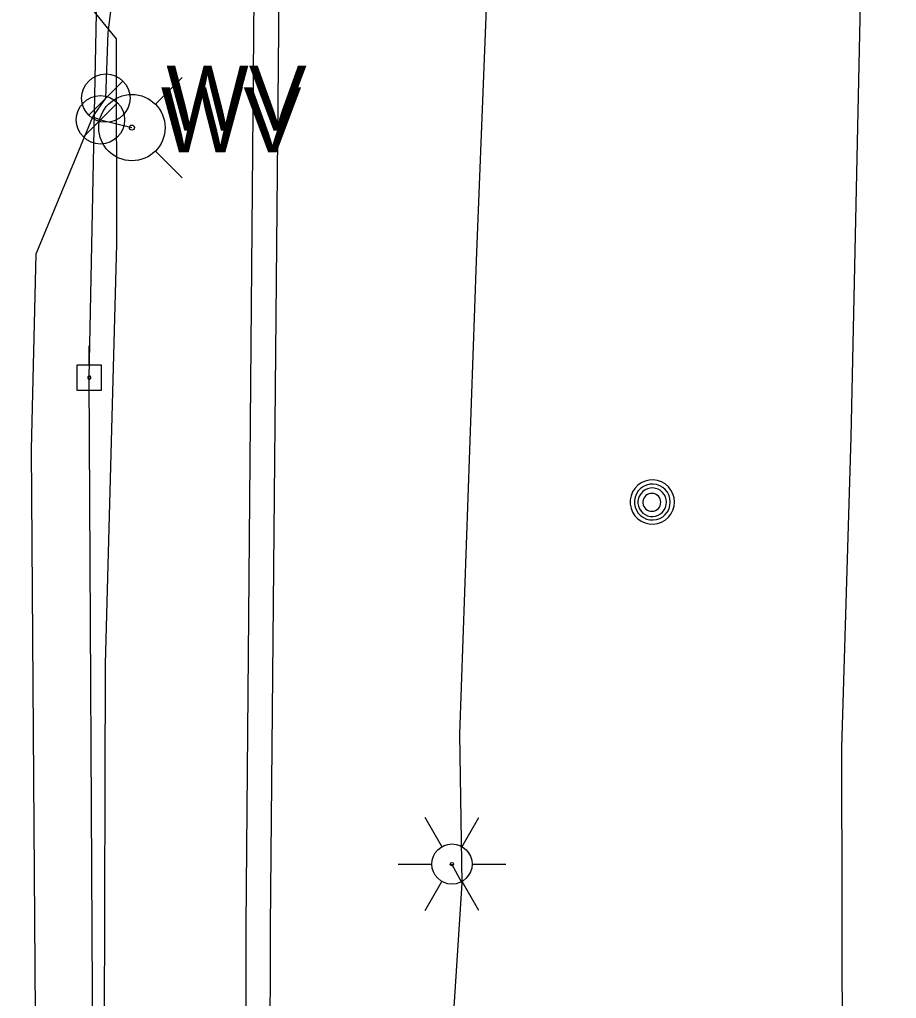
# Model space of a CAD drawing. Extents: x 596028 to 606371, y 330010 to 403088.
# Drawn here: x 601996.6 to 602127.2, y 361468.5 to 361614.3 of the extents above; entities that cross this region are included whole.
import ezdxf

# ---------------------------------------------------------------- set-up
doc = ezdxf.new("R2010")
doc.units = 0
for name, color, linetype in [('Default', 7, 'Continuous'), ('E_LTG', 7, 'Continuous'), ('E_UTL_E_UG', 7, 'Continuous'), ('E_UTL_EPowerPole', 7, 'Continuous'), ('E_UTL_G_UG', 7, 'Continuous'), ('E_UTL_MH', 7, 'Continuous'), ('E_UTL_Overhead', 7, 'Continuous'), ('E_UTL_T_UG', 7, 'Continuous'), ('E_UTL_W', 7, 'Continuous'), ('E_UTL_W_UG', 7, 'Continuous'), ('E_UTL_WHydrant', 7, 'Continuous')]:
    doc.layers.add(name, color=color, linetype=linetype)

# ---------------------------------------------------------------- blocks, each defined once
blk = doc.blocks.new('LPOL')
at = {"layer": 'E_LTG'}
for p, q in [((-2.29, 3.96), (-6.1, 10.56)), ((2.29, 3.96), (6.1, 10.56)), ((-12.19, 0), (-4.57, 0)), ((4.57, 0), (12.19, 0)), ((-6.1, -10.56), (-2.29, -3.96)), ((6.1, -10.56), (2.29, -3.96))]:
    blk.add_line(p, q, dxfattribs=at)
for radius in [4.57, 4.57, 4.57, 0.381]:
    blk.add_circle((0, 0), radius, dxfattribs=at)
blk = doc.blocks.new('PBX')
at = {"layer": 'Default'}
for p, q in [((15, 16), (-16, -15)), ((-16, 15), (15, -16))]:
    blk.add_line(p, q, dxfattribs=at)
blk.add_circle((0, 0), 22, dxfattribs=at)
blk = doc.blocks.new('HYD')
at = {"layer": 'E_UTL_WHydrant'}
for p, q in [((-11.69, 11.7), (-25.35, 25.35)), ((11.7, 11.7), (25.36, 25.35))]:
    blk.add_line(p, q, dxfattribs=at)
for radius in [16.72, 1.28]:
    blk.add_circle((0, 0), radius, dxfattribs=at)
blk = doc.blocks.new('WV')
at = {"layer": 'E_UTL_W'}
blk.add_line((-8.62, -8.62), (8.62, 8.62), dxfattribs=at)
blk.add_circle((0, 0), 12.19, dxfattribs=at)
blk.add_text('WV', height=32.918, dxfattribs=at).set_placement((30.48, -16.46))

msp = doc.modelspace()

# ---------------------------------------------------------------- linework, layer by layer
at = {"layer": 'E_UTL_E_UG'}
for points in [[(602062.48, 361485.68), (602062.16, 361507.89), (602064.66, 361578.38), (602067.1, 361641.15), (602067.88, 361650.69), (602067.62, 361688.83), (602064.04, 361778.17), (602064.63, 361825.6), (602065.94, 361833.91), (602063.03, 361915.35), (602072.7, 361994.47), (602077.53, 362007.32), (602076.49, 362067.39), (602073.78, 362143.56), (602073, 362151.65), (602062.88, 362189.43)], [(602068.13, 360841.44), (602067.56, 360880.44), (602075.76, 360914.78), (602077.7, 360933.5), (602114.89, 361015.17), (602118.17, 361049.76), (602118.82, 361111.11), (602117.54, 361162.6), (602119.43, 361263.83), (602120.19, 361349.73), (602119.25, 361408.97), (602119.05, 361505.88), (602120.42, 361552.12), (602122.39, 361644.52), (602122.74, 361695.85), (602127.16, 361969.58)], [(602049.98, 361210.87), (602051.28, 361255.31), (602053.5, 361302.89), (602058.83, 361428.8), (602062.48, 361485.68), (602060.98, 361488.54)]]:
    msp.add_lwpolyline(points, dxfattribs=at)
at = {"layer": 'E_UTL_EPowerPole'}
for points in [[(602006.96, 361562.82), (602006.96, 361565.72)], [(602008.8, 361562.82), (602005.11, 361562.82)], [(602005.11, 361562.82), (602005.11, 361559.12)], [(602008.8, 361559.12), (602008.8, 361562.82)], [(602007.23, 361560.97), (602007.22, 361561.02), (602007.21, 361561.06), (602007.19, 361561.1), (602007.16, 361561.14), (602007.13, 361561.17), (602007.09, 361561.19), (602007.04, 361561.2), (602007, 361561.21), (602006.95, 361561.21), (602006.91, 361561.2), (602006.87, 361561.18), (602006.83, 361561.15), (602006.8, 361561.12), (602006.78, 361561.08), (602006.76, 361561.04), (602006.75, 361561), (602006.75, 361560.95), (602006.76, 361560.91), (602006.78, 361560.86), (602006.8, 361560.83), (602006.83, 361560.79), (602006.87, 361560.77), (602006.91, 361560.75), (602006.95, 361560.74), (602007, 361560.73), (602007.04, 361560.74), (602007.09, 361560.76), (602007.13, 361560.78), (602007.16, 361560.81), (602007.19, 361560.84), (602007.21, 361560.88), (602007.22, 361560.93), (602007.23, 361560.97)], [(602005.11, 361559.12), (602008.8, 361559.12)]]:
    msp.add_lwpolyline(points, dxfattribs=at)
at = {"layer": 'E_UTL_G_UG'}
msp.add_lwpolyline([(602008.46, 361341.51), (602008.68, 361347.55), (602008.76, 361380.81), (602008.41, 361416.69), (602009.23, 361464.37), (602009.41, 361518.37), (602011.11, 361580.85), (602011.05, 361611.4), (602004.46, 361619.53), (602004.54, 361621.77), (602004.59, 361680.07), (602004.61, 361719.44), (602006.19, 361898.25), (602007.8, 361966.28)], dxfattribs=at)
at = {"layer": 'E_UTL_MH'}
for points in [[(602094.11, 361542.44), (602094.05, 361543.07), (602093.87, 361543.67), (602093.58, 361544.23), (602093.2, 361544.72), (602092.72, 361545.13), (602092.18, 361545.45), (602091.59, 361545.65), (602090.96, 361545.74), (602090.34, 361545.71), (602089.73, 361545.56), (602089.16, 361545.3), (602088.65, 361544.94), (602088.21, 361544.48), (602087.87, 361543.96), (602087.64, 361543.37), (602087.52, 361542.76), (602087.52, 361542.13), (602087.64, 361541.51), (602087.87, 361540.93), (602088.21, 361540.4), (602088.65, 361539.95), (602089.16, 361539.59), (602089.73, 361539.33), (602090.34, 361539.18), (602090.96, 361539.15), (602091.59, 361539.24), (602092.18, 361539.44), (602092.72, 361539.76), (602093.2, 361540.17), (602093.58, 361540.66), (602093.87, 361541.22), (602094.05, 361541.82), (602094.11, 361542.44)], [(602093.49, 361542.44), (602093.44, 361542.95), (602093.3, 361543.43), (602093.07, 361543.89), (602092.75, 361544.29), (602092.37, 361544.62), (602091.93, 361544.87), (602091.45, 361545.04), (602090.94, 361545.11), (602090.43, 361545.09), (602089.94, 361544.97), (602089.48, 361544.76), (602089.06, 361544.46), (602088.71, 361544.09), (602088.44, 361543.67), (602088.25, 361543.19), (602088.15, 361542.69), (602088.15, 361542.19), (602088.25, 361541.69), (602088.44, 361541.21), (602088.71, 361540.79), (602089.06, 361540.42), (602089.48, 361540.12), (602089.94, 361539.91), (602090.43, 361539.79), (602090.94, 361539.77), (602091.45, 361539.84), (602091.93, 361540), (602092.37, 361540.26), (602092.75, 361540.59), (602093.07, 361540.99), (602093.3, 361541.44), (602093.44, 361541.93), (602093.49, 361542.44)], [(602092.93, 361542.41), (602092.89, 361542.81), (602092.78, 361543.2), (602092.59, 361543.56), (602092.34, 361543.88), (602092.03, 361544.15), (602091.68, 361544.35), (602091.3, 361544.48), (602090.9, 361544.54), (602090.5, 361544.52), (602090.1, 361544.42), (602089.74, 361544.25), (602089.41, 361544.02), (602089.13, 361543.73), (602088.91, 361543.39), (602088.76, 361543.01), (602088.68, 361542.61), (602088.68, 361542.21), (602088.76, 361541.81), (602088.91, 361541.44), (602089.13, 361541.09), (602089.41, 361540.8), (602089.74, 361540.57), (602090.1, 361540.4), (602090.5, 361540.3), (602090.9, 361540.28), (602091.3, 361540.34), (602091.68, 361540.47), (602092.03, 361540.68), (602092.34, 361540.94), (602092.59, 361541.26), (602092.78, 361541.62), (602092.89, 361542.01), (602092.93, 361542.41)], [(602092.07, 361542.4), (602092.05, 361542.65), (602091.98, 361542.89), (602091.86, 361543.12), (602091.71, 361543.31), (602091.51, 361543.48), (602091.29, 361543.61), (602091.06, 361543.69), (602090.8, 361543.73), (602090.55, 361543.71), (602090.31, 361543.65), (602090.08, 361543.55), (602089.87, 361543.4), (602089.69, 361543.22), (602089.56, 361543.01), (602089.46, 361542.77), (602089.42, 361542.52), (602089.42, 361542.27), (602089.46, 361542.02), (602089.56, 361541.79), (602089.69, 361541.57), (602089.87, 361541.39), (602090.08, 361541.24), (602090.31, 361541.14), (602090.55, 361541.08), (602090.8, 361541.07), (602091.06, 361541.1), (602091.29, 361541.18), (602091.51, 361541.31), (602091.71, 361541.48), (602091.86, 361541.68), (602091.98, 361541.9), (602092.05, 361542.14), (602092.07, 361542.4)]]:
    msp.add_lwpolyline(points, dxfattribs=at)
at = {"layer": 'E_UTL_Overhead'}
msp.add_lwpolyline([(602006.07, 361225.37), (602007.31, 361412.08), (602007.49, 361460.34), (602006.99, 361560.97), (602010.23, 361723.79), (602008.35, 361890.76), (602011.4, 362030.82), (602013.06, 362167.76), (602014.17, 362338.59), (602014.48, 362518.11), (602015.76, 362635.51)], dxfattribs=at)
at = {"layer": 'E_UTL_T_UG'}
for points in [[(602030.35, 360683.16), (602031.52, 360795.56), (602031.08, 360901.07), (602030.64, 360907.54), (602030.58, 360936.46), (602031.56, 361016.7), (602033, 361121.75), (602029, 361187.95), (602030.09, 361332.68), (602030.32, 361479.32), (602031.6, 361623.57), (602034.81, 361758.94), (602039.97, 361895.46), (602038.92, 362037.46), (602039.07, 362150.46), (602039.52, 362213.37), (602040.11, 362261.56), (602042.13, 362282.82), (602042.8, 362315.54), (602044.04, 362453.27), (602044.88, 362483.99), (602046.05, 362603.33)], [(602033, 361121.75), (602032.79, 361187.88), (602033.62, 361332.64), (602033.98, 361479.23), (602035.32, 361623.54), (602038.86, 361758.93), (602035.97, 361895.82), (602042.1, 362037.76), (602043.44, 362150.33), (602043.23, 362212.17), (602043.52, 362261.21), (602042.13, 362282.82)]]:
    msp.add_lwpolyline(points, dxfattribs=at)
at = {"layer": 'E_UTL_W_UG'}
for points in [[(601997.05, 361257.96), (601996.62, 361325.18), (601996.61, 361334.32), (601998.21, 361363.91), (601999.06, 361452.18), (601998.39, 361550.32), (601999.09, 361579.41), (602007.5, 361599.8), (602009.45, 361602.58), (602009.79, 361612.33), (602015.63, 361658.77), (602016.71, 361684.77), (602016, 361752.71), (602030.04, 361771.55), (602029.49, 361844.37), (602029.93, 361905.18), (602016.67, 361924.96), (602016.98, 361938.65), (602018.86, 361987.61)], [(602007.5, 361599.8), (602008.65, 361599.35), (602013.33, 361598.19)]]:
    msp.add_lwpolyline(points, dxfattribs=at)

# ---------------------------------------------------------------- block references
at = {"layer": 'E_UTL_Overhead'}
for name, p, xscale, yscale in [('WV', (602009.45, 361602.58), 0.29527500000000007, 0.29527500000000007), ('WV', (602008.65, 361599.35), 0.29527500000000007, 0.29527500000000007), ('LPOL', (602060.98, 361488.54), 0.6561666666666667, 0.6561666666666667), ('PBX', (602062.48, 361485.68), 2.9527500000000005e-11, 2.9527500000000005e-11)]:
    msp.add_blockref(name, p, dxfattribs=dict(at, xscale=xscale, yscale=yscale))
at = {"layer": 'E_UTL_Overhead', "xscale": 0.29527500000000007, "yscale": 0.29527500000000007, "rotation": -90.00000000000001}
msp.add_blockref('HYD', (602013.33, 361598.19), dxfattribs=at)

doc.saveas('drawing.dxf')
